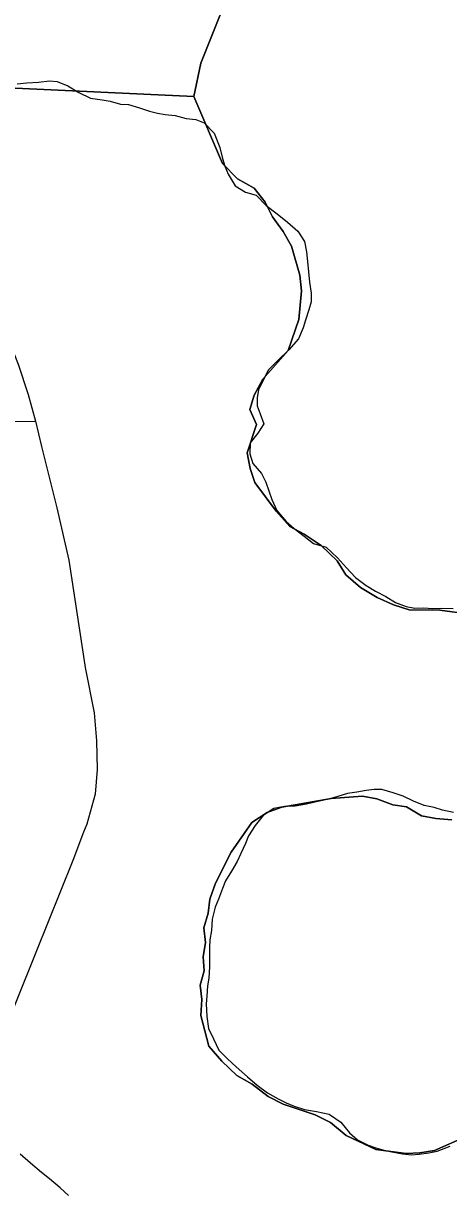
# Model space of a CAD drawing. Extents: x 1624196 to 2029251, y 146837 to 440034.
# Drawn here: x 1822196 to 1824961, y 281916 to 289508 of the extents above; entities that cross this region are included whole.
import ezdxf

# ---------------------------------------------------------------- set-up
doc = ezdxf.new("R2010")
doc.units = 0
for name, color, linetype in [('GM_X_Minor_River', 7, 'Continuous'), ('GM_X_State_Route', 7, 'Continuous'), ('GM_X_Township', 7, 'Continuous'), ('GM_X_Township_Subdivision', 7, 'Continuous')]:
    doc.layers.add(name, color=color, linetype=linetype)

msp = doc.modelspace()

# ---------------------------------------------------------------- linework, layer by layer
at = {"layer": 'GM_X_Minor_River'}
for points in [[(1822155, 289115.8), (1822219.2, 289121.4), (1822293.5, 289125), (1822365.8, 289134.5), (1822416, 289130.2), (1822484.1, 289101.7), (1822556, 289059.2), (1822632.1, 289022.6), (1822708.3, 289010.1), (1822760.4, 289001.8), (1822826.5, 288983.3), (1822878.7, 288981), (1822950.8, 288958.5), (1823016.9, 288938), (1823067, 288923.6), (1823117.1, 288915.3), (1823183.3, 288908.9), (1823255.4, 288890.4), (1823317.6, 288882), (1823371.7, 288861.6), (1823437.4, 288793), (1823473, 288700.5), (1823490.6, 288630.1), (1823506.3, 288579.9), (1823528, 288527.6), (1823573.7, 288451), (1823639.7, 288410.5), (1823709.8, 288390), (1823775.6, 288323.4), (1823845.5, 288268.8), (1823913.4, 288214.2), (1823981.2, 288155.6), (1824022.9, 288089.1), (1824036.6, 288022.8), (1824044.2, 287958.5), (1824049.7, 287892.3), (1824057.3, 287824), (1824066.9, 287753.7), (1824066.5, 287697.5), (1824052.1, 287645.5), (1824029.6, 287577.4), (1824015.2, 287527.3), (1823984.7, 287457.2), (1823922, 287385.4), (1823851.3, 287315.5), (1823788.6, 287251.7), (1823750, 287175.7), (1823725.6, 287125.7), (1823715.2, 287073.5), (1823716.9, 287021.4), (1823734.6, 286969.1), (1823760.3, 286902.7), (1823719.7, 286842.7), (1823671.1, 286780.8), (1823668.7, 286708.6), (1823688.3, 286646.3), (1823744.1, 286579.7), (1823771.8, 286523.3), (1823811.2, 286410.7), (1823844.9, 286340.3), (1823904.6, 286267.7)], [(1823904.6, 286267.7), (1823956.5, 286223.2), (1824022.4, 286172.7), (1824082.3, 286124.1), (1824164.5, 286101.6), (1824238.3, 286030.9), (1824296.1, 285966.3), (1824355.9, 285903.8), (1824423.8, 285851.2), (1824485.8, 285814.7), (1824551.8, 285780.2), (1824615.7, 285741.7), (1824685.8, 285715.1), (1824742, 285704.8), (1824798.2, 285706.5), (1824858.3, 285702.1), (1824914.6, 285703.8), (1824990.8, 285701.3)], [(1824992.2, 284374.8), (1824922, 284391.3), (1824868, 284407.6), (1824801.8, 284422.1), (1824731.7, 284448.6), (1824665.7, 284481.1), (1824599.6, 284503.6), (1824527.5, 284526.1), (1824477.3, 284524.4), (1824425.1, 284518.7), (1824364.8, 284507), (1824302.5, 284499.3), (1824240.2, 284479.6), (1824179.8, 284462), (1824109.5, 284446.3), (1824037.1, 284430.7), (1823962.8, 284417.1), (1823894.5, 284413.5), (1823824.2, 284401.9), (1823755.7, 284356.1), (1823703, 284290.2), (1823660.4, 284224.3), (1823640, 284174.2), (1823609.5, 284108.2), (1823585.1, 284056.1), (1823548.6, 283994.1), (1823510, 283930.2), (1823491.6, 283880.1), (1823465.1, 283812), (1823442.7, 283760), (1823424.1, 283681.8), (1823419.6, 283607.6), (1823409.1, 283547.5), (1823406.8, 283497.3), (1823406.4, 283431.1), (1823406, 283370.9), (1823401.5, 283298.7), (1823393.1, 283248.6), (1823388.7, 283180.4), (1823384.3, 283130.2), (1823387.8, 283047.9), (1823399.4, 282971.6), (1823431, 282903.2), (1823466.7, 282830.7), (1823522.5, 282774.2), (1823578.4, 282721.7), (1823652.2, 282657), (1823716.1, 282602.5)], [(1823716.1, 282602.5), (1823784, 282551.9), (1823852, 282513.3), (1823904, 282486.9), (1823956.1, 282464.5), (1824024.2, 282444.1), (1824102.4, 282431.5), (1824184.5, 282413), (1824260.5, 282360.4), (1824316.2, 282291.8), (1824368.1, 282247.3), (1824438.1, 282210.8), (1824488.2, 282194.5), (1824540.3, 282180.1), (1824592.4, 282167.7), (1824660.6, 282155.3), (1824718.7, 282148.9), (1824768.9, 282152.6), (1824833.2, 282162.3), (1824887.5, 282172), (1824972, 282205.6)], [(1822489, 281883.4), (1822435.2, 281933.8), (1822365.3, 281992.5), (1822313.4, 282034.9), (1822241.5, 282095.5), (1822175.7, 282154.1)]]:
    msp.add_lwpolyline(points, dxfattribs=at)
at = {"layer": 'GM_X_State_Route'}
for points in [[(1821938.4, 287873.4), (1821947.2, 287844.6), (1821989.3, 287705), (1822104.5, 287434.8), (1822162.1, 287290.8), (1822226.3, 287093.6), (1822275.1, 286920.8), (1822313.8, 286756.6), (1822413, 286358), (1822490.5, 286015.8), (1822595.2, 285334)], [(1822595.2, 285334), (1822597.6, 285318.5), (1822656.1, 285024.5), (1822671.6, 284840.6), (1822676, 284654.5), (1822662.8, 284495), (1822607.4, 284300.1), (1822587.1, 284247.2)], [(1822587.1, 284247.2), (1822516.5, 284063), (1822275.8, 283464.7)], [(1822275.8, 283464.7), (1821883, 282488), (1821734.5, 282120.2), (1821685.8, 282009.5), (1821614.9, 281805.7), (1821519.7, 281491.1), (1821420, 281138.8), (1821280.1, 280591.9), (1821192.8, 280257.1), (1821052.2, 279674.5), (1821023, 279546.2)]]:
    msp.add_lwpolyline(points, dxfattribs=at)
at = {"layer": 'GM_X_Township'}
for points in [[(1823484.8, 289585.2), (1823349.5, 289248.5), (1823303.5, 289031.8), (1821769.8, 289103.6)], [(1825096.8, 285665.2), (1824904.2, 285690.6), (1824703.4, 285693.8), (1824603.2, 285726.6), (1824497, 285773.5), (1824387, 285838.5), (1824293.1, 285921.5), (1824235.4, 286012.3), (1824131.6, 286111.5), (1824021.6, 286186.5), (1823929.5, 286235.3), (1823839.8, 286336.4), (1823700.3, 286522.1), (1823670.7, 286612.8), (1823651.3, 286715.4), (1823712.6, 286899.9), (1823669, 286996.6), (1823695.7, 287090.9), (1823752.6, 287193), (1823918.4, 287380.9), (1823987.8, 287581.4), (1824005, 287768.2), (1823993.6, 287870.7), (1823938.5, 288058), (1823884.9, 288154.8), (1823815.2, 288249.7), (1823767.5, 288344.4), (1823695.8, 288435.3), (1823587.7, 288496.3), (1823489.9, 288597.4), (1823303.5, 289031.8), (1823349.5, 289248.5), (1823484.8, 289585.2)], [(1821769.8, 289103.6), (1823303.5, 289031.8), (1823489.9, 288597.4), (1823587.7, 288496.3), (1823695.8, 288435.3), (1823767.5, 288344.4), (1823815.2, 288249.7), (1823884.9, 288154.8), (1823938.5, 288058), (1823993.6, 287870.7), (1824005, 287768.2), (1823987.8, 287581.4), (1823918.4, 287380.9), (1823752.6, 287193), (1823695.7, 287090.9), (1823669, 286996.6), (1823712.6, 286899.9), (1823651.3, 286715.4), (1823670.7, 286612.8), (1823700.3, 286522.1), (1823839.8, 286336.4), (1823929.5, 286235.3), (1824021.6, 286186.5), (1824131.6, 286111.5), (1824235.4, 286012.3), (1824293.1, 285921.5), (1824387, 285838.5), (1824497, 285773.5), (1824603.2, 285726.6), (1824703.4, 285693.8), (1824904.2, 285690.6), (1825096.8, 285665.2)], [(1825074.3, 282267.1), (1824868.9, 282178), (1824774.5, 282162.5), (1824684.1, 282157.1), (1824487.4, 282184.4), (1824295.2, 282274.1), (1824193.3, 282359.1), (1824093.2, 282408), (1823884.8, 282477.6), (1823786.7, 282528.5), (1823682.7, 282609.5), (1823584.7, 282664.4), (1823486.8, 282757.5), (1823401.1, 282856.5), (1823350.1, 283055.8), (1823356.7, 283158.2), (1823345.2, 283252.7), (1823371.9, 283345), (1823364.4, 283437.5), (1823381, 283529.8), (1823369.6, 283626.4), (1823396.3, 283720.7), (1823408.9, 283811), (1823445.6, 283915.3), (1823547.3, 284117.6), (1823680.9, 284309.7), (1823781.8, 284375.4), (1823876.3, 284410.9), (1824198, 284467.2), (1824400.9, 284482), (1824493.2, 284465.3), (1824597.3, 284424.5), (1824687.6, 284411.8), (1824783.7, 284354.9), (1824877.9, 284336.3), (1824982.3, 284327.6)], [(1824982.3, 284327.6), (1824877.9, 284336.3), (1824783.7, 284354.9), (1824687.6, 284411.8), (1824597.3, 284424.5), (1824493.2, 284465.3), (1824400.9, 284482), (1824198, 284467.2), (1823876.3, 284410.9), (1823781.8, 284375.4), (1823680.9, 284309.7), (1823547.3, 284117.6), (1823445.6, 283915.3), (1823408.9, 283811), (1823396.3, 283720.7), (1823369.6, 283626.4), (1823381, 283529.8), (1823364.4, 283437.5), (1823371.9, 283345), (1823345.2, 283252.7), (1823356.7, 283158.2), (1823350.1, 283055.8), (1823401.1, 282856.5), (1823486.8, 282757.5), (1823584.7, 282664.4), (1823682.7, 282609.5), (1823786.7, 282528.5), (1823884.8, 282477.6), (1824093.2, 282408), (1824193.3, 282359.1), (1824295.2, 282274.1), (1824487.4, 282184.4), (1824684.1, 282157.1), (1824774.5, 282162.5), (1824868.9, 282178), (1825074.3, 282267.1)]]:
    msp.add_lwpolyline(points, dxfattribs=at)
at = {"layer": 'GM_X_Township_Subdivision'}
msp.add_lwpolyline([(1820458.4, 287050.5), (1821108.8, 286984.9), (1821804.1, 286914.7), (1822275.1, 286920.8)], dxfattribs=at)

doc.saveas('drawing.dxf')
